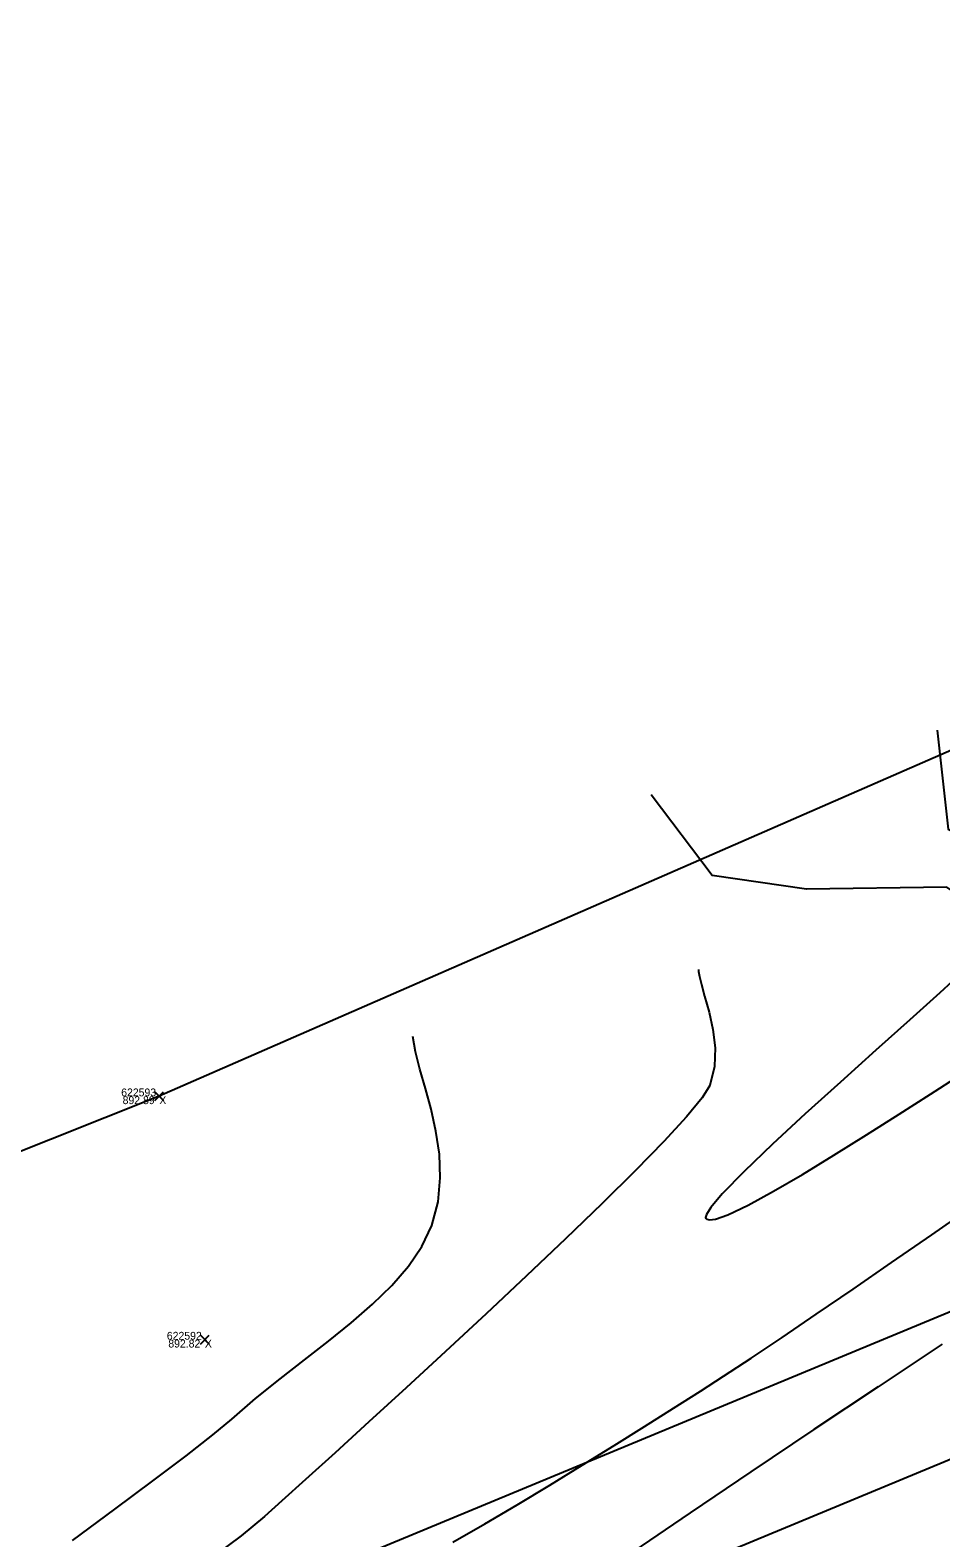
# Model space of a CAD drawing. Extents: x 1957117 to 1971063, y 701601 to 715861.
# Drawn here: x 1966475.7 to 1966516.4, y 709528.3 to 709595.7 of the extents above; entities that cross this region are included whole.
import ezdxf

# ---------------------------------------------------------------- set-up
doc = ezdxf.new("R2010")
doc.units = 0
for name, color, linetype in [('AP_X_Lights', 7, 'Continuous'), ('DT_X_Contour_Major', 7, 'Continuous'), ('DT_X_Contour_Minor', 7, 'Continuous'), ('DT_X_TIN_Hull', 7, 'Continuous'), ('PV_P_Shoulder', 7, 'Continuous'), ('RS_Raster1', 7, 'Continuous'), ('RW_X_Esmt_RR', 7, 'Continuous'), ('SC_Scratch1', 7, 'Continuous'), ('SC_Shading5', 7, 'Continuous'), ('VG_X_Tree_Line_Rt', 7, 'Continuous')]:
    doc.layers.add(name, color=color, linetype=linetype)

msp = doc.modelspace()

# ---------------------------------------------------------------- linework, layer by layer
at = {"layer": 'AP_X_Lights'}
for p, q in [((1966481.239, 709547.82), (1966481.627, 709548.21)), ((1966481.239, 709548.21), (1966481.627, 709547.82)), ((1966483.279, 709536.933), (1966483.667, 709537.323)), ((1966483.279, 709537.323), (1966483.667, 709536.933))]:
    msp.add_line(p, q, dxfattribs=at)
at = {"layer": 'DT_X_Contour_Major'}
msp.add_lwpolyline([(1966517.47, 709553.656), (1966516.373, 709552.649), (1966515.022, 709551.432), (1966513.507, 709550.076), (1966511.918, 709548.651), (1966510.345, 709547.227), (1966508.88, 709545.872), (1966507.612, 709544.657), (1966506.633, 709543.652), (1966506.118, 709543.046), (1966505.919, 709542.731), (1966505.886, 709542.595), (1966505.902, 709542.551), (1966505.938, 709542.518), (1966506.055, 709542.487), (1966506.333, 709542.525), (1966506.876, 709542.716), (1966507.795, 709543.152), (1966508.929, 709543.768), (1966510.225, 709544.524), (1966511.629, 709545.377), (1966513.086, 709546.288), (1966514.544, 709547.213), (1966515.947, 709548.113), (1966517.243, 709548.945)], dxfattribs=at)
msp.add_lwpolyline([(1966517.47, 709553.656), (1966516.373, 709552.649), (1966515.022, 709551.432), (1966513.507, 709550.076), (1966511.918, 709548.651), (1966510.345, 709547.227), (1966508.88, 709545.872), (1966507.612, 709544.657), (1966506.633, 709543.652), (1966506.118, 709543.046), (1966505.919, 709542.731), (1966505.886, 709542.595), (1966505.902, 709542.551), (1966505.938, 709542.518), (1966506.055, 709542.487), (1966506.333, 709542.525), (1966506.876, 709542.716), (1966507.795, 709543.152), (1966508.929, 709543.768), (1966510.225, 709544.524), (1966511.629, 709545.377), (1966513.086, 709546.288), (1966514.544, 709547.213), (1966515.947, 709548.113), (1966517.243, 709548.945)], dxfattribs=at)
at = {"layer": 'DT_X_Contour_Minor'}
for points in [[(1966505.562, 709553.693), (1966505.574, 709553.591), (1966505.612, 709553.376), (1966505.696, 709553.023), (1966505.841, 709552.501), (1966506.04, 709551.781), (1966506.214, 709551.002), (1966506.311, 709550.184), (1966506.283, 709549.343), (1966506.08, 709548.499), (1966505.738, 709547.946), (1966505.034, 709547.098), (1966504.018, 709546), (1966502.743, 709544.695), (1966501.258, 709543.227), (1966499.615, 709541.64), (1966497.865, 709539.978), (1966496.059, 709538.284), (1966494.248, 709536.603), (1966492.484, 709534.978), (1966490.817, 709533.452), (1966489.298, 709532.071), (1966487.979, 709530.876), (1966486.91, 709529.913), (1966486.143, 709529.225), (1966485.096, 709528.357), (1966483.99, 709527.54)], [(1966505.562, 709553.693), (1966505.574, 709553.591), (1966505.612, 709553.376), (1966505.696, 709553.023), (1966505.841, 709552.501), (1966506.04, 709551.781), (1966506.214, 709551.002), (1966506.311, 709550.184), (1966506.283, 709549.343), (1966506.08, 709548.499), (1966505.738, 709547.946), (1966505.034, 709547.098), (1966504.018, 709546), (1966502.743, 709544.695), (1966501.258, 709543.227), (1966499.615, 709541.64), (1966497.865, 709539.978), (1966496.059, 709538.284), (1966494.248, 709536.603), (1966492.484, 709534.978), (1966490.817, 709533.452), (1966489.298, 709532.071), (1966487.979, 709530.876), (1966486.91, 709529.913), (1966486.143, 709529.225), (1966485.096, 709528.357), (1966483.99, 709527.54)], [(1966477.547, 709528.145), (1966479.435, 709529.541), (1966481.148, 709530.817), (1966482.63, 709531.938), (1966483.823, 709532.87), (1966484.672, 709533.579), (1966485.743, 709534.497), (1966486.837, 709535.377), (1966487.93, 709536.228), (1966489.001, 709537.062), (1966490.024, 709537.887), (1966490.978, 709538.713), (1966491.838, 709539.552), (1966492.581, 709540.411), (1966493.184, 709541.302), (1966493.624, 709542.234), (1966493.909, 709543.301), (1966494.011, 709544.37), (1966493.967, 709545.425), (1966493.815, 709546.452), (1966493.595, 709547.438), (1966493.343, 709548.369), (1966493.098, 709549.229), (1966492.899, 709550.006), (1966492.782, 709550.685)], [(1966477.547, 709528.145), (1966479.435, 709529.541), (1966481.148, 709530.817), (1966482.63, 709531.938), (1966483.823, 709532.87), (1966484.672, 709533.579), (1966485.743, 709534.497), (1966486.837, 709535.377), (1966487.93, 709536.228), (1966489.001, 709537.062), (1966490.024, 709537.887), (1966490.978, 709538.713), (1966491.838, 709539.552), (1966492.581, 709540.411), (1966493.184, 709541.302), (1966493.624, 709542.234), (1966493.909, 709543.301), (1966494.011, 709544.37), (1966493.967, 709545.425), (1966493.815, 709546.452), (1966493.595, 709547.438), (1966493.343, 709548.369), (1966493.098, 709549.229), (1966492.899, 709550.006), (1966492.782, 709550.685)], [(1966494.575, 709528.069), (1966495.998, 709528.887), (1966497.451, 709529.744), (1966498.914, 709530.624), (1966500.366, 709531.513), (1966501.787, 709532.393), (1966503.155, 709533.249), (1966504.451, 709534.066), (1966505.653, 709534.827), (1966506.691, 709535.494), (1966507.918, 709536.302), (1966509.31, 709537.231), (1966510.84, 709538.265), (1966512.484, 709539.385), (1966514.214, 709540.574), (1966516.007, 709541.815), (1966517.835, 709543.088)], [(1966494.575, 709528.069), (1966495.998, 709528.887), (1966497.451, 709529.744), (1966498.914, 709530.624), (1966500.366, 709531.513), (1966501.787, 709532.393), (1966503.155, 709533.249), (1966504.451, 709534.066), (1966505.653, 709534.827), (1966506.691, 709535.494), (1966507.918, 709536.302), (1966509.31, 709537.231), (1966510.84, 709538.265), (1966512.484, 709539.385), (1966514.214, 709540.574), (1966516.007, 709541.815), (1966517.835, 709543.088)], [(1966516.479, 709536.927), (1966513.606, 709535.022), (1966510.735, 709533.111), (1966507.916, 709531.224), (1966505.196, 709529.388), (1966502.627, 709527.632)], [(1966516.479, 709536.927), (1966513.606, 709535.022), (1966510.735, 709533.111), (1966507.916, 709531.224), (1966505.196, 709529.388), (1966502.627, 709527.632)]]:
    msp.add_lwpolyline(points, dxfattribs=at)
at = {"layer": 'DT_X_TIN_Hull'}
msp.add_lwpolyline([(1966705.312, 709644.884), (1966663.171, 709626.843), (1966621.589, 709608.696), (1966571.286, 709587.253), (1966481.433, 709548.015), (1966434.029, 709529.188), (1966335.694, 709490.202), (1966288.852, 709472.642), (1966243.191, 709453.495), (1966205.697, 709435.643), (1966157.25, 709420.758), (1966064.54, 709376.119), (1966029.466, 709344.118), (1965978.457, 709319.011), (1965934.076, 709300.942), (1965832.751, 709273.707), (1965694.094, 709227.885), (1965654.853, 709209.386), (1965525.495, 709135.113)], dxfattribs=at)
at = {"layer": 'RW_X_Esmt_RR'}
msp.add_line((1965836.799, 709250.281), (1966820.447, 709657.46), dxfattribs=at)
msp.add_lwpolyline([(1965830.854, 709254.426), (1966814.503, 709661.605)], dxfattribs=at)
at = {"layer": 'SC_Shading5'}
for points in [[(1963589.678, 706586.994), (1963626.625, 706689.548), (1963651.76, 706746.832), (1963668.09, 706778.596), (1963682.768, 706805.402), (1963734.424, 706911.594), (1963826.849, 707116.717), (1963877.258, 707215.645), (1963964.981, 707354.472), (1964070.526, 707509.355), (1964132.574, 707601.994), (1964163.9, 707642.169), (1964191.2, 707685.167), (1964278.98, 707807.131), (1964326.11, 707874.364), (1964396.427, 707968.962), (1964508.519, 708133.679), (1964655.588, 708336.552), (1964745.319, 708429.172), (1964840.327, 708522.317), (1964988.178, 708660.245), (1965089.796, 708739.041), (1965251.743, 708835.216), (1965415.807, 708922.048), (1965866.2, 709149.38), (1966173.543, 709294.131), (1966283.627, 709338.196), (1966534.003, 709419.214), (1966689.084, 709471.266), (1967008.468, 709641.817), (1967166.677, 709750.124), (1967422.113, 709931.083), (1967818.707, 710198.831), (1968187.021, 710459.852), (1968360.589, 710592.493), (1968496.543, 710707.847), (1968606.427, 710809.378), (1968733.391, 710937.091), (1968807.28, 711025.4), (1968843.008, 711077.094), (1968863.233, 711106.099), (1968909.747, 711171.311), (1968974.133, 711279.559), (1969130.932, 711546.915), (1969247.433, 711744.686), (1969402.714, 712016.424), (1969505.287, 712191.789), (1969666.311, 712460.805), (1969771.586, 712639.896), (1969880.058, 712820.917), (1969964.994, 712955.706), (1969990.005, 713000.084), (1970030.065, 713068.479)], [(1963609.915, 706579.703), (1963646.615, 706681.572), (1963671.193, 706737.585), (1963687.092, 706768.511), (1963701.884, 706795.526), (1963753.906, 706902.469), (1963846.249, 707107.41), (1963895.973, 707204.994), (1963982.966, 707342.667), (1964088.35, 707497.312), (1964150.015, 707589.379), (1964181.502, 707629.761), (1964209.024, 707673.109), (1964296.517, 707794.674), (1964343.552, 707861.772), (1964413.958, 707956.489), (1964526.123, 708121.313), (1964672.104, 708322.686), (1964760.576, 708414.006), (1964855.195, 708506.77), (1965002.134, 708643.847), (1965101.925, 708721.226), (1965262.272, 708816.451), (1965425.685, 708902.939), (1965875.63, 709130.044), (1966182.13, 709274.398), (1966290.944, 709317.954), (1966540.737, 709398.785), (1966697.632, 709451.445), (1967019.644, 709623.399), (1967178.971, 709732.471), (1967434.35, 709913.39), (1967830.945, 710181.14), (1968199.774, 710442.525), (1968374.086, 710575.735), (1968510.806, 710691.739), (1968621.36, 710793.889), (1968749.296, 710922.58), (1968824.413, 711012.355), (1968860.678, 711064.827), (1968880.812, 711093.701), (1968927.778, 711159.547), (1968992.655, 711268.62), (1969149.476, 711536.015), (1969266.039, 711733.891), (1969421.336, 712005.657), (1969523.8, 712180.835), (1969684.812, 712449.831), (1969790.084, 712628.917), (1969898.385, 712809.653), (1969983.474, 712944.685), (1970008.657, 712989.367), (1970048.626, 713057.607)]]:
    msp.add_spline(points, degree=3, dxfattribs=at)
at = {"layer": 'VG_X_Tree_Line_Rt'}
msp.add_lwpolyline([(1966516.258, 709564.387), (1966516.737, 709559.967), (1966523.17, 709556.989), (1966528.998, 709557.169), (1966532.67, 709556.986), (1966534.966, 709553.969), (1966534.506, 709550.68), (1966530.751, 709550.455), (1966525.817, 709551.107), (1966520.881, 709554.563), (1966516.68, 709557.369), (1966510.405, 709557.286), (1966506.184, 709557.892), (1966503.447, 709561.497)], dxfattribs=at)

# ---------------------------------------------------------------- texts
at = {"layer": 'PV_P_Shoulder'}
for s, p in [('892.89', (1966479.791, 709547.665)), ('892.82', (1966481.836, 709536.778))]:
    msp.add_text(s, height=0.35, dxfattribs=at).set_placement(p)
at = {"layer": 'RS_Raster1'}
for s, p in [('622593', (1966479.727, 709548.015)), ('622592', (1966481.77, 709537.128))]:
    msp.add_text(s, height=0.35, dxfattribs=at).set_placement(p)
at = {"layer": 'SC_Scratch1'}
for p in [(1966481.433, 709547.665), (1966483.473, 709536.778)]:
    msp.add_text('X', height=0.35, dxfattribs=at).set_placement(p)

doc.saveas('drawing.dxf')
